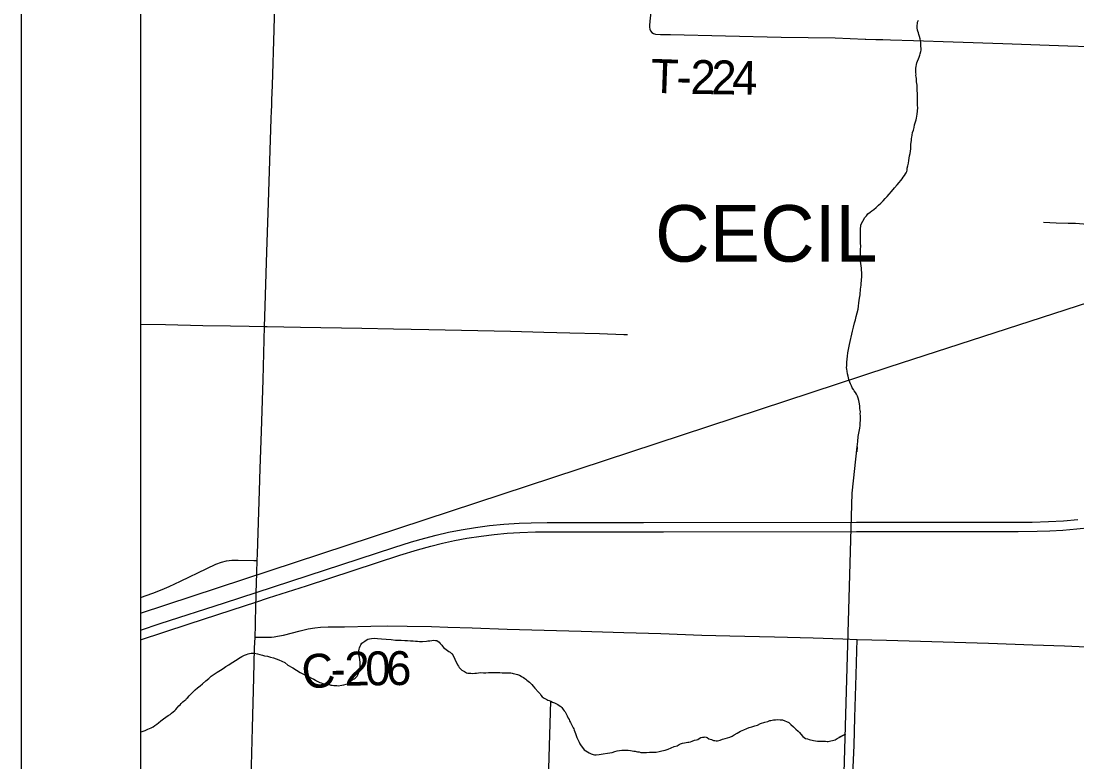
# Model space of a CAD drawing. Extents: x 2.1 to 73.9, y 4 to 26.
# Drawn here: x 41.859 to 42.744, y 20.266 to 20.887 of the extents above; entities that cross this region are included whole.
import ezdxf

# ---------------------------------------------------------------- set-up
doc = ezdxf.new("R2010")
doc.units = 0
for name, color, linetype in [('GM_X_City_Street', 7, 'Continuous'), ('GM_X_Corporation_Text', 7, 'Continuous'), ('GM_X_County_Road', 7, 'Continuous'), ('GM_X_County_Road_Text', 7, 'Continuous'), ('GM_X_Minor_River', 7, 'Continuous'), ('GM_X_Rail_Line', 7, 'Continuous'), ('GM_X_Township_Road', 7, 'Continuous'), ('GM_X_Township_Road_Text', 7, 'Continuous'), ('GM_X_US_Route', 7, 'Continuous'), ('SH_Data', 7, 'Continuous')]:
    doc.layers.add(name, color=color, linetype=linetype)

msp = doc.modelspace()

# ---------------------------------------------------------------- linework, layer by layer
at = {"layer": 'GM_X_City_Street'}
msp.add_lwpolyline([(42.71598, 20.71869), (42.72654, 20.71819), (42.73659, 20.71789), (42.74269, 20.71769), (42.75274, 20.71709), (42.76127, 20.71649), (42.76777, 20.71609), (42.78, 20.71542), (42.78798, 20.71445), (42.80873, 20.71359), (42.82128, 20.71324)], dxfattribs=at)
at = {"layer": 'GM_X_County_Road'}
for points in [[(42.06275, 20.63126), (42.06299, 20.63942), (42.06467, 20.69378), (42.06585, 20.72639), (42.06804, 20.79627), (42.0683, 20.80557), (42.06854, 20.81175), (42.06871, 20.81639), (42.06888, 20.82103), (42.06921, 20.83341), (42.07068, 20.87998), (42.07165, 20.9126), (42.07233, 20.93279), (42.0726, 20.94522), (42.07272, 20.94833), (42.07287, 20.95232)], [(42.05653, 20.43494), (42.05672, 20.44062), (42.05845, 20.49342), (42.05902, 20.51206), (42.06007, 20.54312), (42.06147, 20.5866), (42.06275, 20.63126)], [(41.95853, 20.40413), (41.96905, 20.40774), (41.9769, 20.41068), (41.9826, 20.41311), (41.99215, 20.4176), (42.01426, 20.42831), (42.0219, 20.43185), (42.02659, 20.43361), (42.03085, 20.4347), (42.03522, 20.43528), (42.04055, 20.43539), (42.0536, 20.43502), (42.05653, 20.43494)], [(42.05573, 20.40831), (42.05595, 20.41578), (42.05621, 20.42509), (42.05653, 20.43494)], [(42.05549, 20.40018), (42.05554, 20.40186), (42.05573, 20.40831)], [(42.05471, 20.37067), (42.05508, 20.38093), (42.05544, 20.3987), (42.05549, 20.40018)], [(42.05471, 20.37067), (42.05853, 20.37072), (42.06847, 20.37086), (42.07062, 20.37101), (42.07366, 20.37147), (42.0785, 20.37247), (42.09266, 20.37608), (42.09935, 20.37763), (42.10489, 20.37858), (42.10955, 20.3791), (42.1161, 20.37946), (42.12638, 20.37957), (42.1298, 20.37956), (42.15178, 20.38), (42.16575, 20.38017), (42.18235, 20.38008), (42.20255, 20.37965), (42.21652, 20.37919), (42.23671, 20.3785), (42.26621, 20.37752), (42.32834, 20.37568), (42.36406, 20.37462), (42.39512, 20.37371), (42.42928, 20.37258), (42.45285, 20.37202), (42.49022, 20.3711), (42.52266, 20.37018), (42.54759, 20.36934), (42.55962, 20.36885)], [(42.03999, 19.85646), (42.0401, 19.85974), (42.04058, 19.87682), (42.0435, 19.97001), (42.0448, 20.01039), (42.04654, 20.06786), (42.04869, 20.14707), (42.04924, 20.16882), (42.05092, 20.23095), (42.05257, 20.29464), (42.05365, 20.33658), (42.05437, 20.36143), (42.05471, 20.37067)], [(42.55962, 20.36885), (42.58419, 20.36828), (42.66973, 20.36562), (42.70706, 20.36442), (42.73349, 20.36349), (42.76459, 20.36222), (42.79102, 20.36124), (42.7988, 20.3611), (42.80106, 20.36121), (42.80305, 20.36193), (42.80454, 20.36271)]]:
    msp.add_lwpolyline(points, dxfattribs=at)
at = {"layer": 'GM_X_Minor_River'}
for points in [[(42.58134, 20.73657), (42.58309, 20.73843), (42.58485, 20.74029), (42.5866, 20.74215), (42.58855, 20.74439), (42.59109, 20.74737), (42.59324, 20.74998), (42.59499, 20.75203), (42.59636, 20.75352), (42.59734, 20.75502), (42.59833, 20.75651), (42.59931, 20.75782), (42.6001, 20.75913), (42.60069, 20.76007), (42.60128, 20.76101), (42.60169, 20.76214), (42.60173, 20.76403), (42.60215, 20.76593), (42.60258, 20.7682), (42.60301, 20.77027), (42.60324, 20.77217), (42.60367, 20.77425), (42.6041, 20.77633), (42.60433, 20.77822), (42.60456, 20.78012), (42.60461, 20.7824), (42.60465, 20.78392), (42.60487, 20.78543), (42.6051, 20.78732), (42.60532, 20.78865), (42.60554, 20.78978), (42.60577, 20.79149), (42.6062, 20.79376), (42.60681, 20.79564), (42.60743, 20.79791), (42.60787, 20.80037), (42.60868, 20.80263), (42.6091, 20.80452), (42.60951, 20.80584), (42.60974, 20.80755), (42.60996, 20.80906), (42.61047, 20.81456), (42.61032, 20.81665), (42.61038, 20.81893), (42.61023, 20.82083), (42.61027, 20.82273), (42.61013, 20.82482), (42.61017, 20.82672), (42.61002, 20.82862), (42.60988, 20.83091), (42.60991, 20.83224), (42.60994, 20.83357), (42.60978, 20.8349), (42.60943, 20.83624), (42.60928, 20.83776), (42.60931, 20.83909), (42.60915, 20.84042), (42.60898, 20.84157), (42.60901, 20.8427), (42.60884, 20.84385), (42.60889, 20.84575), (42.60893, 20.84765), (42.60979, 20.85219), (42.61161, 20.85708), (42.61222, 20.85859), (42.61262, 20.85972), (42.61305, 20.86161), (42.61326, 20.86294), (42.61329, 20.86427), (42.61315, 20.86617), (42.61319, 20.86788), (42.61303, 20.8694), (42.61287, 20.87073), (42.61253, 20.87245), (42.612, 20.87436), (42.61146, 20.87589), (42.61112, 20.87742), (42.61058, 20.87876), (42.61022, 20.87972), (42.60988, 20.88144), (42.6099, 20.88239), (42.60993, 20.88372), (42.61034, 20.88504), (42.61036, 20.88618), (42.61097, 20.88787)], [(42.55549, 20.49134), (42.55978, 20.53019), (42.5595, 20.52621), (42.55978, 20.53019), (42.56008, 20.53474), (42.56055, 20.5391), (42.56121, 20.54307), (42.56185, 20.54591), (42.56209, 20.54818), (42.56214, 20.55046), (42.56237, 20.55236), (42.56243, 20.55482), (42.56246, 20.55634), (42.56231, 20.55806), (42.56235, 20.55957), (42.56219, 20.5611), (42.56203, 20.56224), (42.56186, 20.56338), (42.56189, 20.56452), (42.56173, 20.56624), (42.56139, 20.56776), (42.56104, 20.5691), (42.56051, 20.57101), (42.55998, 20.57273), (42.55907, 20.57446), (42.55815, 20.57582), (42.55723, 20.57717), (42.5565, 20.57851), (42.55558, 20.57986), (42.55486, 20.58159), (42.55413, 20.58312), (42.5534, 20.58466), (42.55269, 20.58677), (42.55219, 20.58963), (42.55147, 20.59154), (42.55114, 20.59364), (42.55099, 20.59554), (42.55083, 20.59687), (42.55086, 20.5982), (42.55108, 20.59953), (42.55112, 20.60143), (42.55136, 20.6037), (42.55161, 20.60636), (42.55186, 20.6092), (42.5525, 20.61203), (42.55316, 20.61601), (42.55569, 20.62716), (42.55653, 20.63056), (42.55737, 20.63415), (42.55819, 20.63679), (42.55882, 20.63944), (42.55965, 20.64265), (42.56048, 20.64567), (42.56073, 20.64832), (42.56117, 20.65116), (42.56141, 20.65305), (42.56164, 20.65495), (42.56186, 20.65646), (42.56208, 20.6576), (42.56212, 20.65931), (42.56234, 20.66101), (42.56257, 20.66253), (42.5628, 20.66423), (42.56302, 20.66575), (42.56305, 20.66726), (42.5633, 20.66973), (42.56357, 20.67352), (42.56361, 20.67504), (42.56345, 20.67637), (42.5633, 20.67828), (42.56316, 20.68018), (42.56301, 20.68208), (42.56286, 20.68399), (42.56253, 20.68608), (42.56237, 20.6878), (42.5624, 20.68893), (42.56244, 20.69083), (42.56252, 20.69406), (42.56257, 20.69634), (42.5626, 20.69805), (42.56263, 20.69919), (42.56247, 20.70052), (42.5625, 20.70204), (42.56254, 20.70375), (42.5624, 20.70603), (42.56246, 20.70831), (42.5625, 20.71021), (42.56235, 20.71211), (42.56239, 20.71363), (42.5626, 20.71495), (42.56283, 20.71647), (42.5662, 20.72266), (42.56756, 20.72396), (42.56874, 20.72564), (42.57067, 20.72693), (42.57183, 20.72804), (42.57357, 20.72933), (42.57551, 20.731), (42.57765, 20.73304), (42.57959, 20.73471), (42.58134, 20.73657)], [(42.51262, 18.99725), (42.55549, 20.49134)], [(41.99655, 20.31832), (41.99734, 20.31925), (41.99831, 20.32018), (41.99948, 20.32148), (42.00105, 20.32316), (42.0028, 20.32483), (42.00455, 20.3265), (42.0065, 20.32836), (42.00863, 20.33002), (42.01058, 20.33169), (42.01349, 20.33428), (42.01582, 20.33613), (42.01796, 20.33798), (42.02029, 20.33983), (42.02299, 20.34148), (42.0257, 20.34313), (42.02802, 20.34459), (42.03034, 20.34606), (42.03266, 20.34753), (42.0346, 20.34901), (42.03962, 20.35212), (42.04097, 20.35285), (42.04213, 20.35359), (42.04368, 20.3545), (42.0458, 20.35559), (42.04753, 20.35631), (42.04887, 20.35666), (42.05003, 20.35721), (42.05137, 20.35737), (42.05289, 20.35733), (42.05422, 20.3573), (42.05669, 20.35687), (42.05877, 20.35625), (42.06085, 20.35563), (42.06275, 20.35521), (42.06522, 20.35477), (42.06768, 20.35414), (42.07014, 20.35352), (42.07241, 20.35271), (42.07467, 20.3517), (42.07713, 20.3507), (42.07958, 20.3495), (42.08219, 20.34735), (42.08634, 20.34516), (42.08953, 20.343), (42.09253, 20.34122), (42.09536, 20.33982), (42.09762, 20.33863), (42.10007, 20.33744), (42.10214, 20.33644), (42.10402, 20.33545), (42.10534, 20.33484), (42.10628, 20.33425), (42.10741, 20.33366), (42.10892, 20.33286), (42.11005, 20.33246), (42.11157, 20.33204), (42.11308, 20.33163), (42.1146, 20.3314), (42.11593, 20.33118), (42.11707, 20.33096), (42.1182, 20.33056), (42.11935, 20.33053), (42.12086, 20.33031), (42.1222, 20.33028), (42.12334, 20.33025), (42.12448, 20.33004), (42.12754, 20.33054), (42.12907, 20.33088), (42.13099, 20.33141), (42.13214, 20.33176), (42.13428, 20.33361), (42.13602, 20.3349), (42.13776, 20.33582), (42.13872, 20.33636), (42.14028, 20.33804), (42.14088, 20.33917), (42.14148, 20.34048), (42.14208, 20.3418), (42.1425, 20.3435), (42.14274, 20.3454), (42.1428, 20.34787), (42.14284, 20.34977), (42.14251, 20.35186), (42.14217, 20.35396), (42.14183, 20.35587), (42.14169, 20.35778), (42.14172, 20.3593), (42.14195, 20.36081), (42.14235, 20.36194), (42.14296, 20.36326), (42.14355, 20.36439), (42.14434, 20.3657), (42.14589, 20.3668), (42.14686, 20.36754), (42.14802, 20.36828), (42.14937, 20.36901), (42.15072, 20.36936), (42.15225, 20.3697), (42.15454, 20.36984), (42.15739, 20.36977)], [(42.15739, 20.36977), (42.16082, 20.3695), (42.16481, 20.36922), (42.1688, 20.36875), (42.1726, 20.36829), (42.17736, 20.36818), (42.18022, 20.36792), (42.18269, 20.36787), (42.18497, 20.36762), (42.18726, 20.36757), (42.18935, 20.36752), (42.19107, 20.36748), (42.19258, 20.36726), (42.19392, 20.36723), (42.19506, 20.3672), (42.1985, 20.3675), (42.19964, 20.36767), (42.20117, 20.36782), (42.20289, 20.36798), (42.20461, 20.36812), (42.20594, 20.36791), (42.20727, 20.36787), (42.20914, 20.3665), (42.21007, 20.36553), (42.21138, 20.36417), (42.21193, 20.36321), (42.21286, 20.36223), (42.21398, 20.36126), (42.2151, 20.36047), (42.21622, 20.3595), (42.21735, 20.35871), (42.21829, 20.35812), (42.21941, 20.35714), (42.21998, 20.35694)], [(42.21998, 20.35694), (42.22451, 20.34757), (42.22524, 20.34641), (42.22598, 20.34545), (42.2271, 20.34428), (42.22821, 20.34312), (42.22934, 20.34252), (42.23028, 20.34193), (42.23121, 20.34134), (42.23216, 20.34094), (42.2331, 20.34073), (42.23424, 20.34051), (42.23557, 20.34048), (42.23728, 20.34045), (42.23899, 20.3406), (42.24051, 20.34056), (42.24223, 20.3409), (42.24413, 20.34105), (42.24622, 20.341), (42.24831, 20.34096), (42.25041, 20.3411), (42.25288, 20.34123), (42.25592, 20.34117), (42.25801, 20.34112), (42.2601, 20.34107), (42.262, 20.34084), (42.26352, 20.34081), (42.26447, 20.34098), (42.26542, 20.34095), (42.26637, 20.34093), (42.2677, 20.3409), (42.26922, 20.34087), (42.27036, 20.34065), (42.2713, 20.34025), (42.27263, 20.34003), (42.27357, 20.33963), (42.27489, 20.33941), (42.2764, 20.33881), (42.27791, 20.3382), (42.27884, 20.33742), (42.27997, 20.33683), (42.28091, 20.33624), (42.28184, 20.33546), (42.28277, 20.33468), (42.28371, 20.33389), (42.28501, 20.33292), (42.28687, 20.33097), (42.28798, 20.32962), (42.28946, 20.32788), (42.29243, 20.32458), (42.29373, 20.32322), (42.29446, 20.32207), (42.29539, 20.32072), (42.29707, 20.31973), (42.2982, 20.31894), (42.29933, 20.31854), (42.30027, 20.31795), (42.3014, 20.31754), (42.30272, 20.31713), (42.30403, 20.31634), (42.30573, 20.31574), (42.30705, 20.31514), (42.30874, 20.31434), (42.30986, 20.31355), (42.31117, 20.31257), (42.3121, 20.31179), (42.31321, 20.31006), (42.31394, 20.30909), (42.31468, 20.30813), (42.3156, 20.30659), (42.31651, 20.30486), (42.31742, 20.30294), (42.31815, 20.30178), (42.31851, 20.30063), (42.31923, 20.2991), (42.32015, 20.29756), (42.32087, 20.29602), (42.32142, 20.29487), (42.32197, 20.29391), (42.32232, 20.29276), (42.32286, 20.29142), (42.3234, 20.28989), (42.32393, 20.28835), (42.32465, 20.28663), (42.32538, 20.28509), (42.32592, 20.28394), (42.32647, 20.28279), (42.32719, 20.28125), (42.32811, 20.27971), (42.32922, 20.27817), (42.3307, 20.27643), (42.3322, 20.27544), (42.33351, 20.27465), (42.33501, 20.27386), (42.33651, 20.27307), (42.33821, 20.27246), (42.33935, 20.27224), (42.34068, 20.27221), (42.34316, 20.27254), (42.34506, 20.27268), (42.34678, 20.27303)], [(41.95853, 20.2911), (41.96012, 20.29159), (41.96243, 20.29249), (41.96493, 20.29357), (41.96762, 20.29465), (41.96936, 20.29556), (41.97072, 20.29667), (41.97227, 20.29777), (41.97382, 20.29907), (41.97577, 20.30074), (41.9779, 20.30221), (41.98003, 20.30368), (41.98196, 20.30516), (41.98351, 20.30607), (41.98467, 20.307), (41.98603, 20.3081), (41.98739, 20.30921), (41.98837, 20.31014), (41.98935, 20.31145), (41.99091, 20.31313), (41.99188, 20.31405), (41.99286, 20.31517), (41.99423, 20.31647), (41.99558, 20.31758), (41.99655, 20.31832)], [(42.29858, 20.1761), (42.3028, 20.31708)], [(42.34678, 20.27303), (42.3504, 20.27351), (42.35231, 20.27385), (42.35422, 20.27419), (42.35633, 20.2749), (42.35843, 20.27542), (42.36034, 20.27576), (42.36224, 20.27591), (42.36377, 20.27606), (42.36586, 20.27602), (42.36757, 20.27598), (42.36946, 20.27575), (42.37098, 20.27552), (42.3723, 20.2753), (42.37345, 20.27528), (42.37439, 20.27488), (42.37552, 20.27466), (42.37685, 20.27463), (42.37817, 20.27422), (42.37931, 20.2742), (42.38026, 20.27398), (42.3814, 20.27396), (42.38311, 20.27411), (42.38559, 20.27424), (42.38844, 20.27437), (42.39111, 20.2745), (42.39359, 20.27482), (42.39588, 20.27553), (42.39856, 20.27604), (42.40124, 20.27693), (42.40373, 20.27802), (42.40623, 20.2791), (42.40872, 20.2798), (42.41026, 20.28072), (42.4116, 20.28126), (42.41313, 20.28179), (42.41486, 20.28232), (42.41753, 20.28264), (42.41848, 20.28281), (42.41982, 20.28316), (42.42116, 20.2837), (42.42327, 20.28441), (42.4248, 20.28476), (42.42595, 20.28511), (42.42729, 20.28584), (42.42864, 20.28657), (42.42998, 20.28692), (42.43131, 20.28708), (42.43227, 20.28725), (42.43377, 20.28665), (42.43527, 20.28567), (42.43754, 20.28485), (42.43904, 20.28425), (42.44037, 20.28403), (42.44132, 20.28382), (42.44264, 20.28379), (42.44475, 20.2845), (42.44686, 20.28522), (42.44896, 20.28574), (42.45088, 20.28627), (42.45298, 20.28698), (42.45471, 20.2877), (42.45645, 20.2888), (42.45895, 20.29026), (42.46184, 20.2921), (42.46453, 20.29318), (42.46702, 20.29426), (42.46913, 20.29497), (42.47143, 20.29568), (42.47392, 20.29638), (42.47621, 20.29709), (42.47852, 20.29837), (42.48216, 20.29943), (42.48465, 20.30013), (42.48637, 20.30085), (42.48733, 20.30102), (42.48847, 20.30119), (42.48962, 20.30135), (42.49114, 20.30151), (42.49324, 20.30165), (42.49514, 20.30161), (42.49704, 20.30156), (42.5023, 20.29917), (42.50417, 20.29761), (42.50622, 20.29566), (42.50826, 20.29352), (42.51013, 20.29196), (42.51125, 20.29099), (42.51235, 20.28944), (42.51402, 20.28751), (42.51533, 20.28672), (42.51645, 20.28593), (42.51797, 20.28552), (42.51928, 20.28492), (42.52061, 20.2847), (42.52193, 20.28448), (42.52307, 20.28407), (42.52458, 20.28385), (42.52648, 20.28362), (42.52876, 20.28357), (42.53028, 20.28353)], [(42.53028, 20.28353), (42.5318, 20.2835), (42.53313, 20.28347), (42.53446, 20.28344), (42.53541, 20.28342), (42.53636, 20.28359), (42.5377, 20.28375), (42.53903, 20.2841), (42.54018, 20.28445), (42.54114, 20.28481), (42.54287, 20.28572), (42.54974, 20.28948), (42.54423, 20.28664)]]:
    msp.add_lwpolyline(points, dxfattribs=at)
at = {"layer": 'GM_X_Rail_Line'}
msp.add_lwpolyline([(41.95853, 20.39101), (42.58649, 20.59734), (42.88253, 20.6932), (43.12839, 20.7728), (43.63367, 20.93917), (44.1637, 21.11243), (44.70423, 21.28804), (45.09575, 21.41505), (45.35099, 21.49772), (46.12242, 21.74708), (46.37711, 21.82964)], dxfattribs=at)
at = {"layer": 'GM_X_Township_Road'}
for points in [[(42.38806, 20.90622), (42.38766, 20.90283), (42.38617, 20.89003), (42.3855, 20.88382), (42.38545, 20.88219), (42.38571, 20.88055), (42.38638, 20.879), (42.38747, 20.87773), (42.38887, 20.87681), (42.3904, 20.87623), (42.39483, 20.87593), (42.40313, 20.87594), (42.44931, 20.87498), (42.49598, 20.87386), (42.54115, 20.87306), (42.56638, 20.87217)], [(42.56638, 20.87217), (42.56689, 20.87215), (42.5752, 20.87186)], [(42.5752, 20.87186), (42.57569, 20.87184), (42.5811, 20.87177), (42.58758, 20.87161), (42.60701, 20.87096), (42.64007, 20.86974), (42.68192, 20.86836), (42.73632, 20.86658), (42.77161, 20.86545), (42.80276, 20.86456), (42.81555, 20.86399), (42.82681, 20.86386)], [(41.95853, 20.63304), (41.97968, 20.63273), (42.01084, 20.63215), (42.03421, 20.63173), (42.04979, 20.63153), (42.06275, 20.63126)], [(42.06275, 20.63126), (42.06493, 20.63122), (42.09295, 20.63063), (42.14434, 20.62969), (42.17081, 20.62915), (42.2004, 20.62878), (42.26891, 20.62717), (42.29694, 20.62648), (42.31874, 20.62591), (42.34365, 20.62539), (42.36388, 20.62461), (42.36699, 20.62461)], [(42.54416, 19.86799), (42.54426, 19.87201), (42.54451, 19.88288), (42.54566, 19.91858), (42.54658, 19.95118), (42.54719, 19.9698), (42.54834, 19.99929), (42.54913, 20.02412), (42.55146, 20.09707), (42.55212, 20.12191), (42.55269, 20.14208), (42.55341, 20.16692), (42.55462, 20.20728), (42.55542, 20.23366), (42.55632, 20.2616), (42.55701, 20.28022), (42.55777, 20.3035), (42.55873, 20.33921), (42.55931, 20.35939), (42.55962, 20.36885)]]:
    msp.add_lwpolyline(points, dxfattribs=at)
at = {"layer": 'GM_X_US_Route'}
for points in [[(41.95853, 20.37672), (41.97508, 20.38209), (42.02923, 20.39966), (42.05573, 20.40831), (42.17107, 20.44596), (42.18591, 20.45062), (42.19697, 20.45382), (42.20661, 20.4563), (42.21693, 20.45865), (42.22762, 20.46074), (42.2396, 20.46273), (42.25132, 20.46428), (42.2634, 20.46546), (42.27613, 20.46632), (42.28639, 20.46671), (42.29977, 20.46691), (42.38059, 20.46694), (42.55903, 20.46709)], [(42.55903, 20.46709), (42.55953, 20.46709), (42.56585, 20.4671), (42.60906, 20.46708), (42.68242, 20.46719), (42.70635, 20.4673), (42.72, 20.46766), (42.73271, 20.46839), (42.74477, 20.46946)], [(42.55921, 20.45932), (42.57071, 20.45933), (42.64313, 20.45938), (42.69473, 20.4594), (42.71059, 20.45951), (42.72116, 20.45984), (42.73203, 20.46047), (42.74381, 20.46149), (42.75525, 20.46281)], [(41.95853, 20.36853), (41.9986, 20.38164), (42.03564, 20.39375), (42.05549, 20.40018), (42.06609, 20.40362), (42.09775, 20.41383), (42.17603, 20.43944), (42.19089, 20.44398), (42.20225, 20.44715), (42.21189, 20.44954), (42.2219, 20.45171), (42.23228, 20.45364), (42.24425, 20.45549), (42.25533, 20.45688), (42.26615, 20.45789), (42.27668, 20.45853), (42.29003, 20.45896), (42.31085, 20.45913), (42.39726, 20.4592), (42.55921, 20.45932)]]:
    msp.add_lwpolyline(points, dxfattribs=at)
at = {"layer": 'SH_Data'}
for p, q in [((41.85853, 25.00511), (41.85853, 18.00511)), ((41.95853, 24.90511), (41.95853, 18.10511))]:
    msp.add_line(p, q, dxfattribs=at)

# ---------------------------------------------------------------- texts
at = {"layer": 'GM_X_Corporation_Text'}
msp.add_text('CECIL', height=0.047348, rotation=0.00001, dxfattribs=at).set_placement((42.39024, 20.68556))
at = {"layer": 'GM_X_County_Road_Text'}
for s, rotation, p in [('C', 8.90729, (42.09618, 20.32636)), ('2', 0.73377, (42.12983, 20.33008)), ('0', 0.62448, (42.14732, 20.33031)), ('6', 0.60367, (42.16481, 20.3305)), ('-', 0.97578, (42.1182, 20.32989))]:
    msp.add_text(s, height=0.02841, rotation=rotation, dxfattribs=at).set_placement(p)
at = {"layer": 'GM_X_Township_Road_Text'}
for s, rotation, p in [('T', 358.03681, (42.3862, 20.8272)), ('2', 359.05577, (42.41965, 20.82624)), ('2', 359.10306, (42.43718, 20.82595)), ('4', 359.10804, (42.45468, 20.82568)), ('-', 358.92293, (42.40792, 20.82646))]:
    msp.add_text(s, height=0.02841, rotation=rotation, dxfattribs=at).set_placement(p)

doc.saveas('drawing.dxf')
